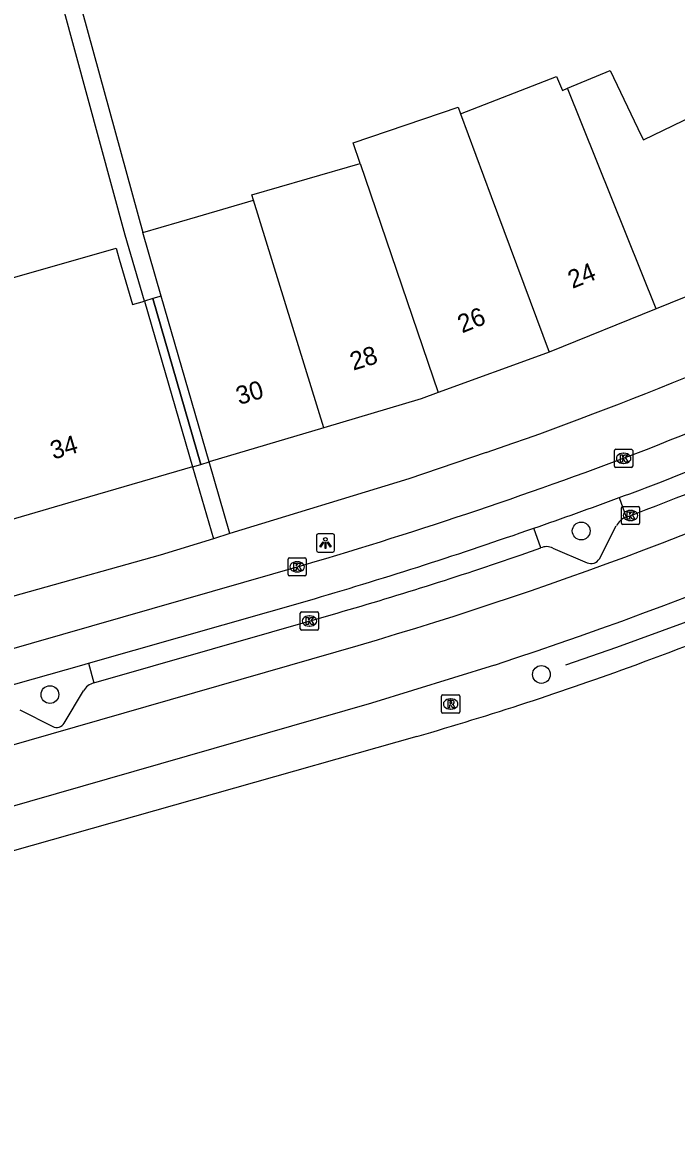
# Model space of a CAD drawing. Extents: x 161801 to 162379, y 382315 to 382832.
# Drawn here: x 162254.7 to 162290.6, y 382473.3 to 382535.3 of the extents above; entities that cross this region are included whole.
import ezdxf

# ---------------------------------------------------------------- set-up
doc = ezdxf.new("R2010")
doc.units = 0
for name, color, linetype in [('IMGEO_Berm_open', 7, 'Continuous'), ('IMGEO_Boom', 7, 'Continuous'), ('IMGEO_Fietspad_open', 7, 'Continuous'), ('IMGEO_Hek', 7, 'Continuous'), ('IMGEO_Kolk', 7, 'Continuous'), ('IMGEO_Lichtpunt', 7, 'Continuous'), ('IMGEO_Pand', 7, 'Continuous'), ('IMGEO_Pand_nummerreeks', 7, 'Continuous'), ('IMGEO_Pand_overbouw', 7, 'Continuous'), ('IMGEO_Parkeervlak_open', 7, 'Continuous'), ('IMGEO_Rijbaan_lokaal_gesloten', 7, 'Continuous'), ('IMGEO_Rioolput', 7, 'Continuous'), ('IMGEO_Voetpad_open', 7, 'Continuous')]:
    doc.layers.add(name, color=color, linetype=linetype)

msp = doc.modelspace()

# ---------------------------------------------------------------- linework, layer by layer
at = {"layer": 'IMGEO_Berm_open'}
for points in [[(162287.464, 382509.2), (162287.838, 382508.126)], [(162283.143, 382506.433), (162282.758, 382507.514)], [(162258.268, 382500.103), (162258.568, 382499.022)]]:
    msp.add_lwpolyline(points, dxfattribs=at)
at = {"layer": 'IMGEO_Boom'}
for centre in [(162285.372, 382507.366), (162283.183, 382499.481), (162256.156, 382498.375)]:
    msp.add_circle(centre, 0.489, dxfattribs=at)
at = {"layer": 'IMGEO_Fietspad_open'}
for points in [[(162189.171, 382482.44), (162191.958, 382483.232), (162250.936, 382500), (162251.815, 382500.25), (162270.134, 382505.503)], [(162258.268, 382500.103), (162270.708, 382503.646)], [(162253.443, 382498.728), (162257.907, 382500), (162258.268, 382500.103)]]:
    msp.add_lwpolyline(points, dxfattribs=at)
for centre, radius, start, end in [((162186.757, 382767.203), 275.058, 291.84588, 296.0275), ((162206.452, 382722.991), 228.647, 291.37391, 296.44995), ((162197.697, 382751.821), 256.748, 286.38749, 290.85702), ((162181.726, 382794.9), 304.639, 290.30962, 290.77539), ((162195.104, 382759.587), 266.878, 289.17427, 290.24749), ((162196.641, 382755.091), 262.127, 286.41315, 289.17968)]:
    msp.add_arc(centre, radius, start, end, dxfattribs=at)
at = {"layer": 'IMGEO_Hek'}
msp.add_lwpolyline([(162316.673, 382514.262), (162312.308, 382511.879), (162309.031, 382510.186), (162305.011, 382508.232), (162300.94, 382506.386), (162296.821, 382504.651), (162293.878, 382503.434), (162290.971, 382502.298), (162287.319, 382500.957), (162284.503, 382500)], dxfattribs=at)
at = {"layer": 'IMGEO_Kolk'}
for p, q in [((162287.204, 382510.93), (162287.204, 382511.782)), ((162287.279, 382511.856), (162288.131, 382511.856)), ((162287.692, 382511.636), (162287.717, 382511.636)), ((162288.205, 382511.782), (162288.205, 382510.93)), ((162287.715, 382511.076), (162287.69, 382511.076)), ((162288.131, 382510.856), (162287.279, 382510.856)), ((162287.583, 382507.794), (162287.583, 382508.646)), ((162287.658, 382508.72), (162288.51, 382508.72)), ((162288.071, 382508.5), (162288.096, 382508.5)), ((162288.584, 382508.646), (162288.584, 382507.794)), ((162288.094, 382507.94), (162288.069, 382507.94)), ((162288.51, 382507.72), (162287.658, 382507.72)), ((162269.249, 382504.968), (162269.249, 382505.82)), ((162269.324, 382505.894), (162270.176, 382505.894)), ((162269.737, 382505.674), (162269.762, 382505.674)), ((162270.25, 382505.82), (162270.25, 382504.968)), ((162270.176, 382504.894), (162269.324, 382504.894)), ((162269.76, 382505.114), (162269.735, 382505.114)), ((162270, 382502.919), (162270.852, 382502.919)), ((162269.925, 382501.993), (162269.925, 382502.845)), ((162270.413, 382502.699), (162270.438, 382502.699)), ((162270.926, 382502.845), (162270.926, 382501.993)), ((162270.852, 382501.919), (162270, 382501.919)), ((162270.436, 382502.139), (162270.411, 382502.139))]:
    msp.add_line(p, q, dxfattribs=at)
for points in [[(162287.204, 382510.93), (162287.204, 382511.782)], [(162287.279, 382511.856), (162288.131, 382511.856)], [(162287.525, 382511.556), (162287.648, 382511.556), (162287.648, 382511.405), (162287.778, 382511.556), (162287.942, 382511.556), (162287.796, 382511.405), (162287.949, 382511.156), (162287.797, 382511.156), (162287.712, 382511.32), (162287.648, 382511.253), (162287.648, 382511.156), (162287.525, 382511.156), (162287.525, 382511.556)], [(162288.205, 382511.782), (162288.205, 382510.93)], [(162288.131, 382510.856), (162287.279, 382510.856)], [(162287.583, 382507.794), (162287.583, 382508.646)], [(162287.658, 382508.72), (162288.51, 382508.72)], [(162288.584, 382508.646), (162288.584, 382507.794)], [(162287.904, 382508.42), (162288.027, 382508.42), (162288.027, 382508.269), (162288.157, 382508.42), (162288.321, 382508.42), (162288.175, 382508.269), (162288.328, 382508.02), (162288.176, 382508.02), (162288.091, 382508.184), (162288.027, 382508.117), (162288.027, 382508.02), (162287.904, 382508.02), (162287.904, 382508.42)], [(162288.51, 382507.72), (162287.658, 382507.72)], [(162269.249, 382504.968), (162269.249, 382505.82)], [(162269.324, 382505.894), (162270.176, 382505.894)], [(162269.57, 382505.594), (162269.693, 382505.594), (162269.693, 382505.443), (162269.823, 382505.594), (162269.987, 382505.594), (162269.841, 382505.443), (162269.994, 382505.194), (162269.842, 382505.194), (162269.757, 382505.358), (162269.693, 382505.291), (162269.693, 382505.194), (162269.57, 382505.194), (162269.57, 382505.594)], [(162270.25, 382505.82), (162270.25, 382504.968)], [(162270.176, 382504.894), (162269.324, 382504.894)], [(162270, 382502.919), (162270.852, 382502.919)], [(162269.925, 382501.993), (162269.925, 382502.845)], [(162270.246, 382502.619), (162270.369, 382502.619), (162270.369, 382502.468), (162270.499, 382502.619), (162270.663, 382502.619), (162270.517, 382502.468), (162270.67, 382502.219), (162270.518, 382502.219), (162270.433, 382502.383), (162270.369, 382502.316), (162270.369, 382502.219), (162270.246, 382502.219), (162270.246, 382502.619)], [(162270.926, 382502.845), (162270.926, 382501.993)], [(162270.852, 382501.919), (162270, 382501.919)]]:
    msp.add_lwpolyline(points, dxfattribs=at)
for centre, start, end in [((162287.281, 382511.78), 91.55205, 178.44795), ((162287.281, 382511.78), 91.55205, 178.44795), ((162288.129, 382511.78), 1.55205, 88.44795), ((162288.129, 382511.78), 1.55205, 88.44795), ((162287.281, 382510.932), 181.55205, 268.44795), ((162287.281, 382510.932), 181.55205, 268.44795), ((162288.129, 382510.932), 271.55205, 358.44795), ((162288.129, 382510.932), 271.55205, 358.44795), ((162287.66, 382508.644), 91.55205, 178.44795), ((162287.66, 382508.644), 91.55205, 178.44795), ((162288.508, 382508.644), 1.55205, 88.44795), ((162288.508, 382508.644), 1.55205, 88.44795), ((162287.66, 382507.796), 181.55205, 268.44795), ((162287.66, 382507.796), 181.55205, 268.44795), ((162288.508, 382507.796), 271.55205, 358.44795), ((162288.508, 382507.796), 271.55205, 358.44795), ((162269.326, 382505.818), 91.55205, 178.44795), ((162269.326, 382505.818), 91.55205, 178.44795), ((162270.174, 382505.818), 1.55205, 88.44795), ((162270.174, 382505.818), 1.55205, 88.44795), ((162269.326, 382504.97), 181.55205, 268.44795), ((162269.326, 382504.97), 181.55205, 268.44795), ((162270.174, 382504.97), 271.55205, 358.44795), ((162270.174, 382504.97), 271.55205, 358.44795), ((162270.002, 382502.843), 91.55205, 178.44795), ((162270.002, 382502.843), 91.55205, 178.44795), ((162270.85, 382502.843), 1.55205, 88.44795), ((162270.85, 382502.843), 1.55205, 88.44795), ((162270.002, 382501.995), 181.55205, 268.44795), ((162270.002, 382501.995), 181.55205, 268.44795), ((162270.85, 382501.995), 271.55205, 358.44795), ((162270.85, 382501.995), 271.55205, 358.44795)]:
    msp.add_arc(centre, 0.0765, start, end, dxfattribs=at)
for centre, major_axis, ratio, start_param, end_param in [((162287.691, 382511.356), (-0.387, 0.002), 0.722429, 4.712389, 7.853982), ((162287.716, 382511.356), (-0.39, 0.002), 0.717154, 1.570796, 4.712389), ((162288.07, 382508.22), (-0.387, 0.002), 0.722429, 4.712389, 7.853982), ((162288.095, 382508.22), (-0.39, 0.002), 0.717154, 1.570796, 4.712389), ((162269.736, 382505.394), (-0.387, 0.002), 0.722429, 4.712389, 7.853982), ((162269.761, 382505.394), (-0.39, 0.002), 0.717154, 1.570796, 4.712389), ((162270.412, 382502.419), (-0.387, 0.002), 0.722429, 4.712389, 7.853982), ((162270.437, 382502.419), (-0.39, 0.002), 0.717154, 1.570796, 4.712389)]:
    msp.add_ellipse(centre, major_axis=major_axis, ratio=ratio, start_param=start_param, end_param=end_param, dxfattribs=at)
at = {"layer": 'IMGEO_Lichtpunt'}
for p, q in [((162271.711, 382507.205), (162270.903, 382507.205)), ((162271.711, 382507.205), (162270.903, 382507.205)), ((162270.809, 382507.11), (162270.809, 382506.303)), ((162270.809, 382507.11), (162270.809, 382506.303)), ((162271.805, 382506.303), (162271.805, 382507.11)), ((162271.805, 382506.303), (162271.805, 382507.11)), ((162270.903, 382506.209), (162271.711, 382506.209)), ((162270.903, 382506.209), (162271.711, 382506.209))]:
    msp.add_line(p, q, dxfattribs=at)
for points in [[(162271.183, 382506.774), (162271.222, 382506.746), (162271.034, 382506.484), (162270.996, 382506.511), (162271.183, 382506.774)], [(162271.285, 382506.726), (162271.332, 382506.726), (162271.332, 382506.404), (162271.285, 382506.404), (162271.285, 382506.726)], [(162271.395, 382506.746), (162271.433, 382506.773), (162271.62, 382506.511), (162271.581, 382506.483), (162271.395, 382506.746)]]:
    msp.add_lwpolyline(points, dxfattribs=at)
msp.add_circle((162271.308, 382506.908), 0.0994, dxfattribs=at)
for centre, start, end in [((162270.903, 382507.11), 90, 180), ((162270.903, 382507.11), 90, 180), ((162271.711, 382507.11), 0, 90), ((162271.711, 382507.11), 0, 90), ((162270.903, 382506.303), 180, 270), ((162270.903, 382506.303), 180, 270), ((162271.711, 382506.303), 270, 0), ((162271.711, 382506.303), 270, 360)]:
    msp.add_arc(centre, 0.0946, start, end, dxfattribs=at)
at = {"layer": 'IMGEO_Pand'}
for points in [[(162284.621, 382531.692), (162286.967, 382532.667), (162288.678, 382529.104), (162288.797, 382528.857), (162292.064, 382530.429)], [(162278.74, 382530.291), (162284.018, 382532.337), (162284.346, 382531.578), (162284.621, 382531.692)], [(162289.496, 382519.571), (162284.621, 382531.692)], [(162273.214, 382527.556), (162272.826, 382528.696), (162278.602, 382530.663), (162278.74, 382530.291)], [(162278.74, 382530.291), (162280.426, 382525.748), (162283.602, 382517.19)], [(162267.357, 382525.54), (162267.267, 382525.831), (162270.306, 382526.712), (162273.214, 382527.556)], [(162273.214, 382527.556), (162277.501, 382514.97)], [(162261.257, 382523.77), (162264.296, 382524.652), (162267.357, 382525.54)], [(162271.221, 382513.041), (162267.357, 382525.54)], [(162264.914, 382511.164), (162262.272, 382520.271), (162261.257, 382523.77)], [(162248.12, 382519.571), (162259.793, 382522.9), (162259.872, 382522.627), (162259.968, 382522.297), (162260.69, 382519.812), (162261.353, 382520.004)], [(162295.69, 382522.304), (162292.661, 382520.85), (162289.496, 382519.571)], [(162261.353, 382520.004), (162264.001, 382510.887)], [(162289.496, 382519.571), (162283.602, 382517.19)], [(162283.602, 382517.19), (162283.472, 382517.138), (162277.501, 382514.97)], [(162277.501, 382514.97), (162276.575, 382514.634), (162271.221, 382513.041)], [(162271.221, 382513.041), (162264.914, 382511.164)], [(162264.001, 382510.887), (162263.991, 382510.884), (162257.899, 382509.115), (162251.671, 382507.306)]]:
    msp.add_lwpolyline(points, dxfattribs=at)
at = {"layer": 'IMGEO_Pand_overbouw'}
for points in [[(162262.272, 382520.271), (162261.813, 382520.138), (162264.458, 382511.026), (162264.914, 382511.164)], [(162261.813, 382520.138), (162261.353, 382520.004), (162264.001, 382510.887), (162264.458, 382511.026)]]:
    msp.add_lwpolyline(points, close=True, dxfattribs=at)
at = {"layer": 'IMGEO_Parkeervlak_open'}
for points in [[(162286.369, 382505.842), (162287.303, 382507.644)], [(162282.067, 382506.052), (162283.143, 382506.433)], [(162283.82, 382506.423), (162285.696, 382505.621)], [(162258.568, 382499.022), (162271.629, 382502.762)], [(162256.945, 382496.806), (162257.999, 382498.584)], [(162254.495, 382497.544), (162256.307, 382496.627)]]:
    msp.add_lwpolyline(points, dxfattribs=at)
for centre, radius, start, end in [((162212.514, 382708.567), 214.126, 290.59577, 295.64179), ((162288.189, 382507.199), 0.991, 110.72121, 153.31235), ((162212.835, 382707.496), 213.009, 286.0225, 288.96663), ((162283.471, 382505.743), 0.764, 62.85586, 115.45162), ((162285.914, 382506.094), 0.52, 245.29703, 331.06131), ((162258.866, 382498.046), 1.021, 106.99186, 148.18424), ((162256.532, 382497.051), 0.48, 242.06794, 329.2765)]:
    msp.add_arc(centre, radius, start, end, dxfattribs=at)
at = {"layer": 'IMGEO_Rijbaan_lokaal_gesloten'}
for points in [[(162190.53, 382477.482), (162193.433, 382478.31), (162252.312, 382495.11), (162269.349, 382500), (162273.101, 382501.077)], [(162280.595, 382500), (162273.843, 382497.909), (162253.573, 382492.078), (162194.344, 382475.272), (162190.754, 382474.253)], [(162276.34, 382496.076), (162254.078, 382489.776), (162196.083, 382473.27)]]:
    msp.add_lwpolyline(points, dxfattribs=at)
for centre, radius, start, end in [((162209.611, 382717.286), 228.587, 288.0915, 298.00122), ((162212.975, 382707.284), 214.794, 286.25569, 295.68276), ((162224.976, 382673.566), 184.772, 290.05685, 296.47061), ((162224.576, 382674.751), 186.022, 286.15682, 290.04739)]:
    msp.add_arc(centre, radius, start, end, dxfattribs=at)
at = {"layer": 'IMGEO_Rioolput'}
for p, q in [((162277.693, 382497.433), (162277.693, 382498.285)), ((162277.768, 382498.359), (162278.62, 382498.359)), ((162278.181, 382498.139), (162278.206, 382498.139)), ((162278.694, 382498.285), (162278.694, 382497.433)), ((162278.62, 382497.359), (162277.768, 382497.359)), ((162278.204, 382497.579), (162278.179, 382497.579))]:
    msp.add_line(p, q, dxfattribs=at)
for points in [[(162277.693, 382497.433), (162277.693, 382498.285)], [(162277.768, 382498.359), (162278.62, 382498.359)], [(162278.282, 382498.057), (162278.03, 382498.059), (162278.03, 382497.659)], [(162278.208, 382497.978), (162278.154, 382497.978), (162278.154, 382497.897)], [(162278.154, 382497.897), (162278.206, 382497.897)], [(162278.694, 382498.285), (162278.694, 382497.433)], [(162278.62, 382497.359), (162277.768, 382497.359)], [(162278.03, 382497.659), (162278.154, 382497.659), (162278.154, 382497.821), (162278.165, 382497.821)], [(162278.212, 382497.792), (162278.283, 382497.659), (162278.423, 382497.659), (162278.358, 382497.785)]]:
    msp.add_lwpolyline(points, dxfattribs=at)
for centre, radius, start, end in [((162277.77, 382498.283), 0.0765, 91.55205, 178.44795), ((162277.77, 382498.283), 0.0765, 91.55205, 178.44795), ((162278.19, 382498.086), 0.19, 274.7715, 282.96867), ((162278.214, 382497.882), 0.0964, 77.00612, 93.18647), ((162278.228, 382497.939), 0.0378, 276.66336, 79.67722), ((162278.281, 382497.947), 0.109, 350.36119, 89.41601), ((162278.279, 382497.947), 0.112, 277.58423, 350.98172), ((162278.618, 382498.283), 0.0765, 1.55205, 88.44795), ((162278.618, 382498.283), 0.0765, 1.55205, 88.44795), ((162277.77, 382497.435), 0.0765, 181.55205, 268.44795), ((162277.77, 382497.435), 0.0765, 181.55205, 268.44795), ((162278.164, 382497.768), 0.0533, 26.02933, 88.69889), ((162278.263, 382497.732), 0.108, 29.51342, 73.79051), ((162278.618, 382497.435), 0.0765, 271.55205, 358.44795), ((162278.618, 382497.435), 0.0765, 271.55205, 358.44795)]:
    msp.add_arc(centre, radius, start, end, dxfattribs=at)
for centre, major_axis, ratio, start_param, end_param in [((162278.18, 382497.859), (-0.387, 0.002), 0.722429, 4.712389, 7.853982), ((162278.205, 382497.859), (-0.39, 0.002), 0.717154, 1.570796, 4.712389)]:
    msp.add_ellipse(centre, major_axis=major_axis, ratio=ratio, start_param=start_param, end_param=end_param, dxfattribs=at)
at = {"layer": 'IMGEO_Voetpad_open'}
for points in [[(162282.834, 382557.584), (162255.845, 382547.789), (162255.205, 382545.895), (162261.257, 382523.77)], [(162261.353, 382520.004), (162260.302, 382523.622), (162254.806, 382543.779)], [(162280.146, 382511.67), (162275.901, 382510.235), (162266.056, 382507.22)], [(162266.056, 382507.22), (162264.914, 382511.164)], [(162264.001, 382510.887), (162265.144, 382506.94)], [(162266.056, 382507.22), (162265.144, 382506.94)], [(162265.144, 382506.94), (162262.221, 382506.045), (162240.584, 382500), (162187.464, 382484.653), (162179.692, 382482.178), (162170.756, 382478.827)]]:
    msp.add_lwpolyline(points, dxfattribs=at)
msp.add_arc((162213.266, 382705.461), 205.007, 289.04039, 296.02246, dxfattribs=at)

# ---------------------------------------------------------------- texts
at = {"layer": 'IMGEO_Pand_nummerreeks'}
for s, rotation, p in [('24', 21.96147, (162284.887, 382520.666)), ('26', 21.96147, (162278.824, 382518.221)), ('28', 17.07516, (162272.837, 382516.174)), ('30', 16.57567, (162266.562, 382514.284)), ('34', 16.19752, (162256.342, 382511.286))]:
    msp.add_text(s, height=1, rotation=rotation, dxfattribs=at).set_placement(p)

doc.saveas('drawing.dxf')
